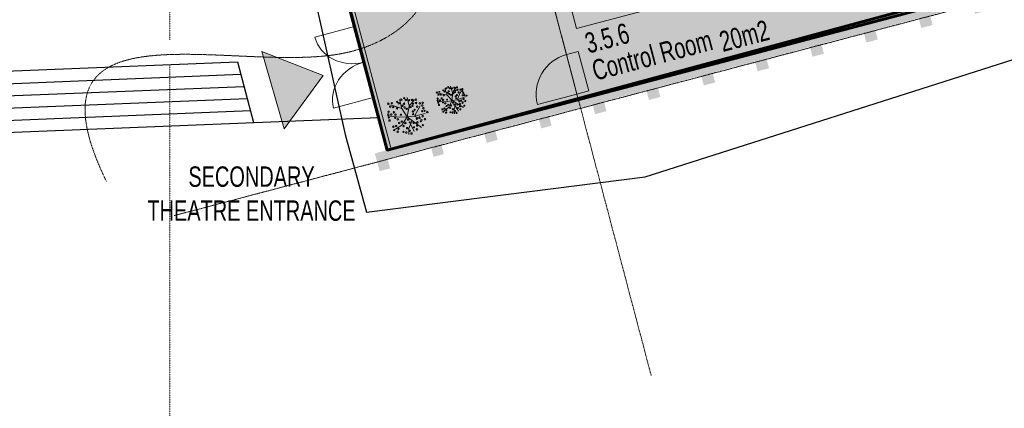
# Model space of a CAD drawing. Header units: millimetres. Extents: x -409347 to -76892, y 286088 to 1850972.
# Tile 344 of 364: x -231928 to -207781, y 1420954 to 1430480. Entities that reach past the tile are written whole.
import ezdxf

# ---------------------------------------------------------------- set-up
doc = ezdxf.new("R2010")
doc.units = ezdxf.units.MM
doc.linetypes.add('DGN Style 2', pattern=[3.08948, 1.853688, -1.235792])
doc.linetypes.add('DGN Style 4', pattern=[4.946257, 2.471584, -1.235792, 0.003089, -1.235792])
for name, color, linetype, lineweight in [('A_BU_CONCRETE_S_FILL', 7, 'Continuous', 0), ('A_BU_DOOR_S', 7, 'Continuous', 0), ('A_P_ALLG_RWO_X_X', 20, 'Continuous', 30), ('A_P_ERSC_TRE_A_X', 251, 'Continuous', 0), ('A_P_WAND_BET_A_X', 25, 'Continuous', 0), ('A_P_WAND_BET_V_X', 131, 'DGN Style 2', 0), ('A_P_WAND_BET_X_X', 251, 'Continuous', 30), ('W_TEXT1', 251, 'Continuous', 13), ('X_SCHRAFFUR 3', 65, 'Continuous', 0), ('Y_MENSCHEN (VOR GLAS)', 30, 'Continuous', 0), ('Z_RAUMSTEMPEL', 251, 'Continuous', 0)]:
    doc.layers.add(name, color=color, linetype=linetype, lineweight=lineweight)
doc.layers.add('A_BU_DOOR_FILL', color=7, linetype='Continuous', lineweight=0, true_color=0xfefefe)
doc.layers.add('A_P_ACHS_HAR_X_X', color=70, linetype='DGN Style 4', lineweight=0, transparency=0.7)
doc.styles.add('H_200-25', font='arial.ttf', dxfattribs={"width": 0.7, "height": 0.5})
doc.styles.add('HPP200-25', font='arial.ttf', dxfattribs={"width": 0.7, "height": 0.5})

msp = doc.modelspace()

# ---------------------------------------------------------------- hatches: boundary and pattern name
at = {"layer": 'A_BU_CONCRETE_S_FILL', "ltscale": 4.744342, "extrusion": (0, 0, -1)}
h = msp.add_hatch(color=256, dxfattribs=at)
h.paths.add_polyline_path([(223103, 1426768), (222845, 1426836), (222909, 1427078), (221842, 1427359), (221779, 1427118), (221525, 1427185), (221589, 1427426), (220537, 1427704), (220473, 1427462), (220205, 1427533), (220268, 1427775), (219202, 1428056), (219138, 1427815), (218884, 1427882), (218948, 1428123), (217881, 1428405), (217818, 1428163), (217538, 1428237), (217602, 1428479), (216561, 1428753), (216497, 1428512), (216218, 1428586), (216282, 1428827), (215215, 1429109), (215151, 1428867), (214872, 1428941), (214935, 1429183), (213895, 1429457), (213831, 1429216), (213551, 1429289), (213615, 1429531), (212549, 1429813), (212485, 1429571), (212205, 1429645), (212269, 1429887), (211228, 1430161), (211164, 1429920), (210885, 1429993), (210949, 1430235), (209882, 1430517), (209818, 1430275), (209539, 1430349), (209603, 1430590), (208562, 1430865), (208498, 1430623), (208218, 1430697), (208282, 1430939), (207216, 1431221), (207152, 1430979), (206872, 1431053), (206936, 1431294), (205895, 1431569), (205832, 1431327), (205552, 1431401), (205616, 1431643), (204549, 1431924), (204485, 1431683), (204232, 1431750), (204347, 1432185), (204347, 1432185), (204461, 1432620), (204655, 1432569), (204850, 1433309), (204657, 1433360), (204724, 1433614), (204917, 1433563), (205198, 1434629), (205005, 1434680), (205072, 1434934), (205265, 1434883), (205547, 1435949), (205354, 1436000), (205421, 1436254), (205614, 1436203), (205892, 1437255), (205698, 1437306), (205769, 1437575), (205962, 1437524), (206244, 1438590), (206051, 1438641), (206118, 1438895), (206311, 1438844), (206592, 1439910), (206399, 1439961), (206473, 1440241), (206666, 1440190), (206941, 1441231), (206748, 1441282), (206822, 1441561), (207015, 1441510), (207296, 1442577), (207103, 1442628), (207177, 1442907), (207370, 1442856), (207645, 1443897), (207452, 1443948), (207526, 1444228), (207718, 1444177), (208000, 1445243), (207807, 1445294), (207881, 1445574), (208074, 1445523), (208348, 1446564), (208156, 1446615), (208230, 1446894), (208422, 1446843), (208704, 1447910), (208511, 1447961), (208585, 1448240), (208777, 1448189), (209052, 1449230), (208860, 1449281), (208933, 1449561), (209126, 1449510), (209407, 1450576), (209215, 1450627), (209289, 1450907), (209481, 1450856), (209756, 1451897), (209564, 1451947), (209637, 1452227), (209830, 1452176), (210111, 1453243), (209919, 1453294), (209986, 1453547), (210178, 1453497), (210460, 1454563), (210267, 1454614), (210334, 1454868), (210527, 1454817), (210808, 1455883), (210616, 1455934), (210683, 1456188), (210875, 1456137), (211004, 1456625), (210720, 1456700), (210873, 1457280), (211224, 1457188), (211198, 1457091), (212265, 1456809), (212290, 1456906), (212570, 1456832), (212544, 1456736), (213585, 1456461), (213611, 1456558), (213890, 1456484), (213865, 1456387), (214931, 1456106), (214957, 1456202), (215236, 1456128), (215211, 1456032), (216251, 1455757), (216277, 1455854), (216557, 1455780), (216531, 1455683), (217598, 1455402), (217623, 1455498), (217903, 1455425), (217877, 1455328), (218918, 1455053), (218943, 1455150), (219223, 1455076), (219197, 1454979), (220264, 1454698), (220290, 1454794), (220569, 1454721), (220544, 1454624), (221584, 1454349), (221610, 1454446), (221889, 1454372), (221864, 1454275), (222930, 1453994), (222956, 1454091), (223236, 1454017), (223210, 1453920), (224251, 1453645), (224276, 1453742), (224556, 1453668), (224530, 1453572), (225597, 1453290), (225622, 1453387), (225876, 1453320), (225851, 1453223), (226917, 1452941), (226943, 1453038), (227211, 1452967), (227186, 1452871), (227944, 1452670), (227944, 1452463), (211274, 1456864), (210125, 1452512), (212306, 1451937), (212230, 1451647), (210049, 1452222), (205141, 1433629), (218345, 1430144), (218516, 1430793), (218806, 1430716), (218553, 1429758), (218553, 1429758), (218227, 1428521), (223218, 1427203)])
h.paths.add_polyline_path([(217937, 1428597), (204733, 1432083), (205116, 1433532), (218320, 1430048), (218263, 1429835), (218263, 1429835)], flags=16)
at = {"layer": 'A_BU_CONCRETE_S_FILL', "lineweight": 90, "true_color": 0x7aafdf, "transparency": 33554508}
msp.add_hatch(color=143, dxfattribs=at).paths.add_polyline_path([(-210049, 1452222), (-223252, 1448737), (-222163, 1444610), (-222473, 1444608), (-228047, 1444605), (-228044, 1439207), (-228245, 1439207), (-228244, 1431008), (-223900, 1431008), (-222916, 1427283), (-204720, 1432085)])
at = {"layer": 'A_BU_DOOR_FILL', "extrusion": (0, 0, -1)}
msp.add_hatch(color=256, dxfattribs=at).paths.add_polyline_path([(218263, 1428656), (217972, 1428732), (218228, 1429699), (218518, 1429623)])
at = {"layer": 'A_P_WAND_BET_A_X', "true_color": 0xed1f24}
msp.add_hatch(color=240, dxfattribs=at).paths.add_polyline_path([(-225446, 1427803), (-225994, 1429699), (-224485, 1429108)], flags=0)
at = {"layer": 'X_SCHRAFFUR 3', "transparency": 33554636}
h = msp.add_hatch(color=256, dxfattribs=at)
edge = h.paths.add_edge_path()
edge.add_ellipse((-221343, 1428515), major_axis=(-285, 285), ratio=1, start_angle=193.9885, end_angle=553.9885)
h = msp.add_hatch(color=256, dxfattribs=at)
edge = h.paths.add_edge_path()
edge.add_arc((-222443, 1428131), 539, -37.0306, 322.9694)

# ---------------------------------------------------------------- linework, layer by layer
at = {"color": 252, "true_color": 0x939598}
for p, q in [((-226586, 1429443), (-226194, 1427958)), ((-238535, 1428658), (-226506, 1429141)), ((-238523, 1428359), (-226427, 1428844)), ((-238511, 1428059), (-226349, 1428547)), ((-238499, 1427759), (-226271, 1428250))]:
    msp.add_line(p, q, dxfattribs=at)
msp.add_line((-222916, 1427283), (-222982, 1427532))
at = {"color": 244, "lineweight": 60, "true_color": 0x991b1e}
msp.add_lwpolyline([(-295285, 1429115), (-295285, 1463253), (-298313, 1463253), (-298313, 1490102), (-289365, 1490102), (-289365, 1488302), (-228244, 1488302), (-228244, 1452557), (-211316, 1457025), (-209529, 1451033), (-209742, 1450972), (-204640, 1431875), (-204285, 1431953), (-204376, 1432295), (-222916, 1427283), (-223926, 1431108), (-263082, 1431008), (-263082, 1428930), (-288575, 1429035), (-295285, 1429115)], dxfattribs=at)
at = {"color": 143, "lineweight": 60, "true_color": 0x7aafdf}
msp.add_lwpolyline([(-228044, 1444605), (-222473, 1444608), (-222163, 1444610), (-223252, 1448737), (-210049, 1452222), (-204720, 1432085), (-222916, 1427283), (-223900, 1431008), (-228244, 1431008), (-228245, 1439207), (-228044, 1439207), (-228047, 1444605)], dxfattribs=at)
at = {"color": 252, "true_color": 0x939598}
for points in [[(-257689, 1428268), (-255875, 1428268), (-226586, 1429443)], [(-263298, 1426768), (-255845, 1426768), (-223127, 1428081)]]:
    msp.add_lwpolyline(points, dxfattribs=at)
at = {"layer": 'A_BU_CONCRETE_S_FILL'}
for q in [(-223130, 1448666), (-205269, 1433699)]:
    msp.add_line((-218274, 1430267), q, dxfattribs=at)
at = {"layer": 'A_BU_DOOR_FILL'}
for p, q in [((-218518, 1429623), (-218228, 1429699)), ((-218263, 1428656), (-218518, 1429623)), ((-218228, 1429699), (-217972, 1428732)), ((-217972, 1428732), (-218263, 1428656))]:
    msp.add_line(p, q, dxfattribs=at)
at = {"layer": 'A_BU_DOOR_S', "extrusion": (0, 0, -1)}
for p, q in [((-223715, 1430309), (-224690, 1430052)), ((-218263, 1428656), (-219229, 1428401))]:
    msp.add_line(p, q, dxfattribs=at)
at = {"layer": 'A_BU_DOOR_S'}
msp.add_line((-223256, 1428569), (-224230, 1428311), dxfattribs=at)
msp.add_ellipse((-223715, 1430309), major_axis=(-975, -257), ratio=0.892857, start_param=0, end_param=1.570796, dxfattribs=at)
at = {"layer": 'A_BU_DOOR_S', "extrusion": (0, 0, -1)}
for centre, major_axis, ratio, start_param, end_param in [((-218263, 1428656), (-707, 707), 1, 5.239745, 6.810542), ((-223256, 1428569), (-975, -257), 0.892857, 0, 1.570796)]:
    msp.add_ellipse(centre, major_axis=major_axis, ratio=ratio, start_param=start_param, end_param=end_param, dxfattribs=at)
at = {"layer": 'A_P_ACHS_HAR_X_X', "ltscale": 0.000466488, "transparency": 33554477}
for p, q in [((-228244, 1498030), (-228244, 1429990)), ((-226226, 1458828), (-216442, 1421758)), ((-194444, 1434570), (-228143, 1425676)), ((-228244, 1429377), (-228244, 1408030))]:
    msp.add_line(p, q, dxfattribs=at)
at = {"layer": 'A_P_ALLG_RWO_X_X', "ltscale": 0.01}
msp.add_lwpolyline([(-299753, 1490181), (-299092, 1462246), (-295976, 1462253), (-296285, 1429112), (-262954, 1429196), (-262955, 1429950), (-247238, 1430121), (-224692, 1431008), (-223950, 1427669), (-223424, 1425764), (-216588, 1426626), (-198132, 1432520), (-204837, 1460131), (-209821, 1458875), (-209547, 1457526), (-225733, 1453254), (-227536, 1491762)], dxfattribs=at)
at = {"layer": 'A_P_ERSC_TRE_A_X', "linetype": 'Continuous', "transparency": 33554559}
msp.add_line((-222473, 1444608), (-218247, 1428598), dxfattribs=at)
at = {"layer": 'A_P_WAND_BET_A_X', "ltscale": 0.003888}
for p, q in [((-225994, 1429699), (-225446, 1427803)), ((-224485, 1429108), (-225994, 1429699)), ((-225446, 1427803), (-224485, 1429108))]:
    msp.add_line(p, q, dxfattribs=at)
at = {"layer": 'A_P_WAND_BET_A_X', "ltscale": 0.01}
msp.add_3dface([(-409347, 1850972), (-87526, 1850972), (-87526, 286088), (-409347, 286088)], dxfattribs=at)
at = {"layer": 'A_P_WAND_BET_A_X'}
msp.add_3dface([(-222820, 1427308), (-222916, 1427283), (-223926, 1431108), (-223822, 1431108)], dxfattribs=at)
at = {"layer": 'A_P_WAND_BET_V_X'}
msp.add_3dface([(-393854, 1527409), (-393847, 1392399), (-111053, 1392415), (-111060, 1527424)], dxfattribs=at)
msp.add_3dface([(-393854, 1527409), (-393847, 1392399), (-111053, 1392415), (-111060, 1527424)], dxfattribs=at)
at = {"layer": 'Y_MENSCHEN (VOR GLAS)'}
for p, q in [((-221441, 1428632), (-221502, 1428792)), ((-221314, 1428690), (-221365, 1428847)), ((-221314, 1428690), (-221233, 1428815)), ((-222380, 1428359), (-222426, 1428575)), ((-221441, 1428632), (-221652, 1428680)), ((-221326, 1428495), (-221441, 1428632)), ((-221326, 1428495), (-221314, 1428690)), ((-221196, 1428517), (-221108, 1428716)), ((-221196, 1428517), (-221005, 1428589)), ((-222557, 1428301), (-222830, 1428394)), ((-222557, 1428301), (-222616, 1428522)), ((-222423, 1428102), (-222557, 1428301)), ((-222423, 1428102), (-222380, 1428359)), ((-222380, 1428359), (-222254, 1428514)), ((-222248, 1428113), (-222103, 1428365)), ((-221465, 1428469), (-221690, 1428473)), ((-221408, 1428329), (-221516, 1428242)), ((-221326, 1428495), (-221465, 1428469)), ((-221326, 1428495), (-221408, 1428329)), ((-221326, 1428495), (-221196, 1428517)), ((-221326, 1428495), (-221046, 1428327)), ((-221232, 1428438), (-221277, 1428281)), ((-221252, 1428370), (-221170, 1428239)), ((-221196, 1428517), (-221034, 1428461)), ((-222611, 1428087), (-222910, 1428124)), ((-222423, 1428102), (-222611, 1428087)), ((-222423, 1428102), (-222556, 1427893)), ((-222423, 1428102), (-222248, 1428113)), ((-222423, 1428102), (-222075, 1427839)), ((-222248, 1428113), (-221984, 1428182)), ((-222248, 1428113), (-222039, 1428016)), ((-221277, 1428281), (-221261, 1428175)), ((-222556, 1427893), (-222711, 1427793)), ((-222306, 1428014), (-222388, 1427810)), ((-222342, 1427925), (-222252, 1427740)), ((-222388, 1427810), (-222382, 1427667))]:
    msp.add_line(p, q, dxfattribs=at)
for centre, radius in [((-222501, 1428557), 15.5), ((-222890, 1428419), 19.1), ((-222841, 1428349), 19.1), ((-222804, 1428433), 15.5), ((-222766, 1428338), 15.5), ((-222673, 1428307), 19.1), ((-222675, 1428467), 15.5), ((-222631, 1428427), 19.1), ((-222571, 1428519), 19.1), ((-222537, 1428371), 15.5), ((-222502, 1428420), 19.1), ((-222487, 1428328), 19.1), ((-222459, 1428510), 19.1), ((-222437, 1428293), 15.5), ((-222378, 1428505), 15.5), ((-222350, 1428338), 19.1), ((-222306, 1428514), 19.1), ((-222296, 1428368), 15.5), ((-222280, 1428422), 15.5), ((-222215, 1428519), 19.1), ((-222208, 1428438), 19.1), ((-222180, 1428346), 19.1), ((-222116, 1428431), 19.1), ((-222055, 1428377), 19.1), ((-222048, 1428441), 19.1), ((-222027, 1428307), 19.1), ((-222888, 1428157), 19.1), ((-222882, 1428224), 15.5), ((-222874, 1428083), 15.5), ((-222816, 1428156), 19.1), ((-222751, 1428210), 19.1), ((-222723, 1428073), 15.5), ((-222711, 1428151), 19.1), ((-222655, 1428039), 19.1), ((-222579, 1428151), 15.5), ((-222285, 1428228), 19.1), ((-222279, 1428166), 15.5), ((-222242, 1428269), 15.5), ((-222185, 1428055), 19.1), ((-222123, 1428085), 15.5), ((-222058, 1428238), 15.5), ((-222043, 1428114), 19.1), ((-221997, 1428245), 15.5), ((-221991, 1428042), 19.1), ((-221932, 1428215), 19.1), ((-222860, 1428009), 19.1), ((-222764, 1427855), 19.1), ((-222695, 1427874), 19.1), ((-222636, 1427805), 15.5), ((-222621, 1427948), 19.1), ((-222559, 1427982), 15.5), ((-222512, 1427872), 15.5), ((-222470, 1427947), 19.1), ((-222425, 1427821), 19.1), ((-222400, 1428034), 19.1), ((-222361, 1427963), 15.5), ((-222269, 1427949), 15.5), ((-222258, 1427842), 15.5), ((-222182, 1427883), 15.5), ((-222176, 1427962), 19.1), ((-222090, 1427990), 15.5), ((-222039, 1427895), 15.5), ((-222743, 1427774), 15.5), ((-222656, 1427733), 19.1), ((-222515, 1427730), 15.5), ((-222444, 1427714), 19.1), ((-222358, 1427755), 15.5), ((-222319, 1427689), 19.1), ((-222185, 1427790), 19.1)]:
    msp.add_circle(centre, radius, dxfattribs=at)
for centre, major_axis, start_param, end_param in [((-221469, 1428794), (-10.1, 10.1), 3.38573844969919, 9.668923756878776), ((-221419, 1428827), (8.19, 8.19), 4.956535, 11.23972), ((-221385, 1428795), (-10.1, 10.1), 3.385738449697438, 9.668923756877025), ((-221324, 1428798), (-8.19, 8.19), 3.385738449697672, 9.668923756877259), ((-221271, 1428811), (-10.1, 10.1), 3.385738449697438, 9.668923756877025), ((-221204, 1428821), (10.1, 10.1), 4.956535, 11.23972), ((-221074, 1428777), (-10.1, 10.1), 3.385738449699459, 9.668923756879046), ((-221698, 1428694), (-10.1, 10.1), 3.385738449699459, 9.668923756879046), ((-221677, 1428550), (8.19, 8.19), 4.956535, 11.23972), ((-221656, 1428645), (-10.1, 10.1), 3.385738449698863, 9.66892375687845), ((-221635, 1428711), (-8.19, 8.19), 3.385738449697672, 9.668923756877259), ((-221599, 1428643), (8.19, 8.19), 4.956535, 11.23972), ((-221579, 1428549), (10.1, 10.1), 4.956535, 11.23972), ((-221542, 1428746), (8.19, 8.19), 4.956535, 11.23972), ((-221528, 1428628), (10.1, 10.1), 4.956535, 11.23972), ((-221506, 1428721), (-10.1, 10.1), 3.385738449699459, 9.668923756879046), ((-221432, 1428686), (-8.19, 8.19), 3.385738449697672, 9.668923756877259), ((-221409, 1428725), (10.1, 10.1), 4.956535, 11.23972), ((-221391, 1428658), (-10.1, 10.1), 3.38573844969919, 9.668923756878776), ((-221351, 1428636), (-8.19, 8.19), 3.38573844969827, 9.668923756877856), ((-221290, 1428676), (10.1, 10.1), 4.956535, 11.23972), ((-221252, 1428703), (-8.19, 8.19), 3.38573844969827, 9.668923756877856), ((-221245, 1428744), (-8.19, 8.19), 3.385738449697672, 9.668923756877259), ((-221233, 1428599), (10.1, 10.1), 4.956535, 11.23972), ((-221224, 1428554), (8.19, 8.19), 4.956535, 11.23972), ((-221205, 1428633), (-8.19, 8.19), 3.385738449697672, 9.668923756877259), ((-221192, 1428762), (-10.1, 10.1), 3.38573844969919, 9.668923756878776), ((-221164, 1428696), (-10.1, 10.1), 3.385738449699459, 9.668923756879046), ((-221123, 1428764), (-10.1, 10.1), 3.38573844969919, 9.668923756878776), ((-221074, 1428728), (-10.1, 10.1), 3.385738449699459, 9.668923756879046), ((-221065, 1428625), (-8.19, 8.19), 3.385738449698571, 9.668923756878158), ((-221047, 1428679), (10.1, 10.1), 4.956535, 11.23972), ((-221044, 1428533), (-10.1, 10.1), 3.385738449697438, 9.668923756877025), ((-221020, 1428635), (-8.19, 8.19), 3.385738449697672, 9.668923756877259), ((-220970, 1428618), (10.1, 10.1), 4.956535, 11.23972), ((-221676, 1428499), (-10.1, 10.1), 3.385738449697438, 9.668923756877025), ((-221660, 1428445), (8.19, 8.19), 4.956535, 11.23972), ((-221644, 1428392), (-10.1, 10.1), 3.385738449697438, 9.668923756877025), ((-221622, 1428504), (-10.1, 10.1), 3.385738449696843, 9.66892375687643), ((-221560, 1428284), (10.1, 10.1), 4.956535, 11.23972), ((-221544, 1428509), (-10.1, 10.1), 3.38573844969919, 9.668923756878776), ((-221547, 1428449), (-8.19, 8.19), 3.385738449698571, 9.668923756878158), ((-221510, 1428304), (-10.1, 10.1), 3.385738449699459, 9.668923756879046), ((-221493, 1428430), (-10.1, 10.1), 3.385738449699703, 9.66892375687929), ((-221461, 1428365), (-10.1, 10.1), 3.385738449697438, 9.668923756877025), ((-221446, 1428519), (-8.19, 8.19), 3.385738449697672, 9.668923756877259), ((-221418, 1428395), (-8.19, 8.19), 3.385738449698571, 9.668923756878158), ((-221374, 1428317), (-8.19, 8.19), 3.385738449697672, 9.668923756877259), ((-221349, 1428376), (-10.1, 10.1), 3.385738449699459, 9.668923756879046), ((-221305, 1428286), (10.1, 10.1), 4.956535, 11.23972), ((-221303, 1428446), (-10.1, 10.1), 3.385738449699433, 9.66892375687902), ((-221268, 1428397), (8.19, 8.19), 4.956535, 11.23972), ((-221199, 1428393), (8.19, 8.19), 4.956535, 11.23972), ((-221182, 1428314), (-8.19, 8.19), 3.385738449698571, 9.668923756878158), ((-221145, 1428478), (10.1, 10.1), 4.956535, 11.23972), ((-221131, 1428410), (-10.1, 10.1), 3.385738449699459, 9.668923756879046), ((-221129, 1428351), (-8.19, 8.19), 3.385738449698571, 9.668923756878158), ((-221101, 1428506), (8.19, 8.19), 4.956535, 11.23972), ((-221069, 1428437), (8.19, 8.19), 4.956535, 11.23972), ((-221024, 1428371), (8.19, 8.19), 4.956535, 11.23972), ((-220999, 1428484), (-10.1, 10.1), 3.385738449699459, 9.668923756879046), ((-221538, 1428226), (8.19, 8.19), 4.956535, 11.23972), ((-221470, 1428202), (10.1, 10.1), 4.956535, 11.23972), ((-221461, 1428257), (-8.19, 8.19), 3.385738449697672, 9.668923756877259), ((-221365, 1428211), (-8.19, 8.19), 3.385738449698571, 9.668923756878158), ((-221311, 1428205), (-10.1, 10.1), 3.385738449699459, 9.668923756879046), ((-221250, 1428242), (-8.19, 8.19), 3.385738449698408, 9.668923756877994), ((-221216, 1428196), (10.1, 10.1), 4.956535, 11.23972), ((-221124, 1428281), (-10.1, 10.1), 3.385738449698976, 9.668923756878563)]:
    msp.add_ellipse(centre, major_axis=major_axis, ratio=1, start_param=start_param, end_param=end_param, dxfattribs=at)
at = {"layer": 'Y_MENSCHEN (VOR GLAS)', "linetype": 'DGN Style 2', "lineweight": 13}
msp.add_open_spline([(-229800, 1426512), (-231991, 1431008), (-225071, 1428565), (-221353, 1431014), (-222566, 1433597), (-225592, 1437481), (-223022, 1440247), (-222966, 1441841), (-220679, 1443039), (-217360, 1442967)], degree=3, knots=[0, 0, 0, 0, 0.166667, 0.221885, 0.333333, 0.5, 0.666667, 0.833333, 1, 1, 1, 1], dxfattribs=at)

# ---------------------------------------------------------------- texts
at = {"layer": 'A_P_WAND_BET_X_X', "style": 'HPP200-25', "width": 0.7}
msp.add_text('20m2', height=500, rotation=14.7847, dxfattribs=at).set_placement((-214685, 1429686))
at = {"layer": 'W_TEXT1', "style": 'HPP200-25', "width": 0.7}
msp.add_text('Control Room', height=500, rotation=14.7847, dxfattribs=at).set_placement((-217811, 1428981))
at = {"layer": 'W_TEXT1', "color": 7, "insert": (-228917, 1426883), "char_height": 500, "attachment_point": 1, "style": 'H_200-25'}
msp.add_mtext_dynamic_manual_height_columns('\\pxqc;SECONDARY THEATRE ENTRANCE', width=5348.54, gutter_width=12.5, heights=[0], dxfattribs=at)
at = {"layer": 'Z_RAUMSTEMPEL', "style": 'HPP200-25', "width": 0.7}
msp.add_text('3.5.6', height=500, rotation=14.7847, dxfattribs=at).set_placement((-217983, 1429648))

doc.saveas('drawing.dxf')
